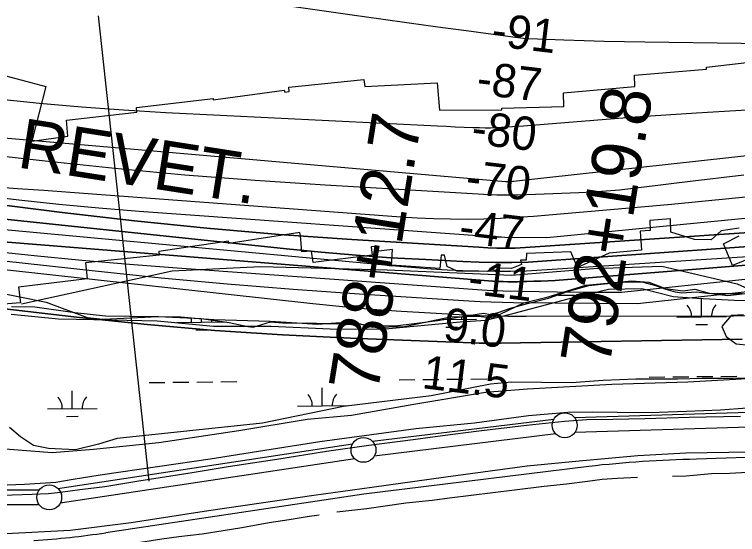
# Model space of a CAD drawing. Extents: x 3651524 to 3689615, y 505651 to 531377.
# Drawn here: x 3666432 to 3667884, y 512395 to 513440 of the extents above; entities that cross this region are included whole.
import ezdxf

# ---------------------------------------------------------------- set-up
doc = ezdxf.new("R2010")
doc.units = 0
for name, color, linetype in [('V-FLOD-BASE', 7, 'Continuous'), ('V-LEVE-TOET', 7, 'Continuous'), ('V-RIVR-EDGE', 7, 'Continuous'), ('V-RIVR-RANG', 7, 'Continuous'), ('V-ROAD-CNTR', 7, 'Continuous'), ('V-RRAP-FSHR', 7, 'Continuous'), ('V-RRAP-RVMT', 7, 'Continuous'), ('V-RRAP-RVMT-IDEN', 7, 'Continuous'), ('V-SITE-VEGE', 7, 'Continuous'), ('V-SURV-IDEN', 7, 'Continuous'), ('V-SURV-LINE', 7, 'Continuous'), ('V-TOPO-DPTH', 7, 'Continuous'), ('V-TOPO-MAJR', 7, 'Continuous'), ('V-TOPO-MINR', 7, 'Continuous'), ('V-TOPO-SHOR', 7, 'Continuous'), ('V-TOPO-WATR', 7, 'Continuous'), ('V-WETL-SWMP', 7, 'Continuous')]:
    doc.layers.add(name, color=color, linetype=linetype)

msp = doc.modelspace()

# ---------------------------------------------------------------- linework, layer by layer
at = {"layer": 'V-FLOD-BASE'}
msp.add_lwpolyline([(3666366.064, 512473.028), (3666467.362, 512476.175), (3666500.534, 512477.666), (3666524.571, 512480.007), (3666563.512, 512485.535), (3666613.36, 512491.779), (3666681.446, 512502.566), (3666788.691, 512519.769), (3666861.002, 512531.33), (3666958.505, 512546.262), (3667058.186, 512562.316), (3667143.188, 512574.518), (3667232.202, 512585.668), (3667291.617, 512593.964), (3667364.607, 512603.213), (3667460.077, 512615.017), (3667536.416, 512622.501), (3667581.157, 512626.05), (3667633.256, 512626.963), (3667697.602, 512627.934), (3667786.434, 512630.578), (3667889.385, 512632.843)], dxfattribs=at)
at = {"layer": 'V-LEVE-TOET'}
for points in [[(3666399.59, 512494.337), (3666452.131, 512495.92), (3666515.349, 512500.225), (3666550.056, 512506.179), (3666603.902, 512514.893), (3666724.061, 512532.379), (3666824.638, 512547.102), (3666935, 512564.542), (3667044.917, 512581.981), (3667237.535, 512607.827), (3667355.94, 512619.515), (3667464.091, 512633.828), (3667542.884, 512640.789), (3667591.597, 512641.732), (3667641.925, 512640.722), (3667683.88, 512640.028), (3667726.272, 512641.027), (3667781.037, 512643.067), (3667849.162, 512645.613), (3667902.14, 512649.424)], [(3666031.187, 512399.388), (3666084.618, 512401.864), (3666172.356, 512400.496), (3666270.34, 512397.837), (3666415.523, 512397.184), (3666543.751, 512403.576), (3666666.147, 512418.846), (3666821.365, 512443.266), (3667033.2, 512474.279), (3667149.361, 512489.965), (3667298.004, 512510.703), (3667461.341, 512532.846), (3667565.5, 512543.133), (3667683.467, 512553.483), (3667780.077, 512559.281), (3667909.216, 512561.225), (3668049.549, 512569.097), (3668206.739, 512572.063), (3668323.846, 512575.731), (3668386.645, 512574.244)]]:
    msp.add_lwpolyline(points, dxfattribs=at)
at = {"layer": 'V-RIVR-EDGE'}
msp.add_lwpolyline([(3666389.41, 512883.35), (3666495.614, 512861.476), (3666578.383, 512830.654), (3666610.193, 512827.574), (3666720.667, 512833.304), (3666807.103, 512828.888), (3666862.914, 512820.946), (3666900.715, 512813.048), (3666911.518, 512811.821), (3666946.361, 512821.94), (3666978.773, 512819.459), (3667017.795, 512819.963), (3667080.225, 512818.007), (3667112.051, 512821.53), (3667151.648, 512811.827), (3667215.285, 512812.871), (3667307.184, 512832.454), (3667363.017, 512833.517), (3667391.825, 512830.444), (3667454.933, 512860.304), (3667503.59, 512872.791), (3667579.289, 512896.016), (3667671.161, 512904.794), (3667705.372, 512901.708), (3667738.959, 512889.018), (3667774.367, 512884.728), (3667797.787, 512887.672), (3667826.583, 512879.796), (3667863.191, 512874.903), (3667911.232, 512880.788)], dxfattribs=at)
at = {"layer": 'V-RIVR-RANG'}
msp.add_line((3666702.439, 512502.383), (3666601.035, 513436.898), dxfattribs=at)
at = {"layer": 'V-ROAD-CNTR'}
for points in [[(3669194.386, 512583.359), (3668765.743, 512573.283), (3667959.852, 512551.611), (3667801.003, 512546.187)], [(3667585.284, 512531.868), (3667133.189, 512476.393), (3666615.538, 512398.646)]]:
    msp.add_lwpolyline(points, dxfattribs=at)
for centre, radius, start, end in [((3667857.048, 510069.762), 2477.059, 91.296447, 96.298733), ((3666380.463, 513927.575), 1546.895, 273.352291, 278.740846)]:
    msp.add_arc(centre, radius, start, end, dxfattribs=at)
at = {"layer": 'V-RRAP-FSHR'}
msp.add_lwpolyline([(3666446.036, 512858.375), (3666748.876, 512924.46), (3666926.088, 512933.719), (3667180.318, 512926.445), (3667429.885, 512916.094), (3667594.622, 512929.414), (3667731.904, 512933.854), (3667882.913, 512898.334), (3668088.835, 512805.096), (3668247.625, 512797.869), (3668400.482, 512801.877), (3668523.56, 512867.255), (3668669.992, 512907.214), (3668748.539, 512920.124), (3668871.339, 512916.094), (3669016.037, 512902.088), (3669155.467, 512912.109)], dxfattribs=at)
at = {"layer": 'V-RRAP-RVMT'}
for points in [[(3665552.051, 513515.327), (3665787.533, 513447.498), (3665784.783, 513436.238), (3665912.777, 513396.32), (3665919.29, 513413.291), (3666054.22, 513368.153), (3666059.008, 513378.347), (3666197.78, 513332.763), (3666205.502, 513355.639), (3666338.703, 513313.466), (3666343.765, 513335.427), (3666494.756, 513294.918), (3666467.097, 513184.942)], [(3666467.097, 513184.942), (3666539.442, 513195.511), (3666536.519, 513227.704), (3666677.427, 513243.678), (3666676.841, 513252.745), (3666830.717, 513270.965), (3666830.967, 513268.47), (3666973.62, 513287.605), (3666974.869, 513283.945), (3666983.672, 513285.155), (3666983.007, 513293.736), (3667133.481, 513309.069), (3667135.315, 513295.177), (3667280.633, 513302.5), (3667285.064, 513247.323), (3667410.68, 513248.431), (3667410.762, 513251.425), (3667535.048, 513255.087), (3667534.371, 513282.123), (3667677.525, 513294.852), (3667676.851, 513317.479), (3667821.584, 513329.876), (3667821.333, 513333.786), (3667965.779, 513350.691)], [(3667886.938, 513010.303), (3667851.068, 513005.368), (3667830.957, 512987.233), (3667796.954, 512987.732), (3667749.477, 513002.621), (3667749.112, 513029.179), (3667707.401, 513025.58), (3667708.075, 513005.698), (3667688.286, 513004.359), (3667690.965, 512966.518), (3667625.611, 512960.468), (3667562.067, 512931.45), (3667548.926, 512962.689), (3667460.049, 512959.374), (3667459.523, 512945.967), (3667448.263, 512946.331), (3667450.051, 512937.732), (3667429.769, 512929.163), (3667405.077, 512930.078), (3667398.179, 512925.253), (3667385.625, 512927.166), (3667381.885, 512923.423), (3667345.804, 512924.254), (3667321.03, 512924.254), (3667300.575, 512933.236), (3667295.34, 512956.388), (3667288.549, 512956.311), (3667286.111, 512929.412), (3667188.762, 512936.028), (3667190.839, 512967.381), (3667157.735, 512963.432), (3667157.015, 512973.44), (3667148.347, 512972.811), (3667150.174, 512956.444), (3667031.545, 512941.718), (3667028.358, 512964.109), (3667008.674, 512962.681), (3667006.121, 512995.615), (3667005.165, 513001.945), (3666862.764, 512979.815), (3666862.097, 512984.141), (3666721.689, 512963.675), (3666722.274, 512956.271), (3666574.799, 512940.713), (3666578.221, 512908.354), (3666440.472, 512891.798), (3666444.06, 512860.437), (3666299.16, 512849.288)], [(3668002.132, 512987.735), (3667873.544, 512935.492), (3667855.236, 512979.164), (3667886.903, 512995.22)]]:
    msp.add_lwpolyline(points, dxfattribs=at)
at = {"layer": 'V-SITE-VEGE'}
for points in [[(3666425.54, 512837.461), (3666520.383, 512828.603), (3666626.713, 512826.002), (3666718.418, 512824.307), (3666831.609, 512813.764), (3666947.409, 512813.333), (3667065.712, 512808.132), (3667169.818, 512807.29), (3667326.568, 512822.293), (3667378.591, 512825.92), (3667435.462, 512839.546), (3667543.416, 512868.404), (3667624.39, 512887.834), (3667691.325, 512889.103), (3667754.7, 512872.941), (3667801.671, 512870.061), (3667877.443, 512865.985), (3667996.792, 512864.599)], [(3667914.862, 512708.545), (3667783.769, 512701.285), (3667631.406, 512696.141), (3667462.225, 512686.929), (3667377.393, 512680.048), (3667233.787, 512656.174), (3667108.966, 512634.326), (3667019.964, 512626.378), (3666882.742, 512603.583), (3666721.607, 512579.347), (3666590.545, 512565.886), (3666507.739, 512558.851), (3666378.665, 512569.39)]]:
    msp.add_lwpolyline(points, dxfattribs=at)
at = {"layer": 'V-SURV-LINE'}
for points in [[(3667556.221, 512630.169), (3668629.185, 512662.573)], [(3667150.721, 512582.365), (3667515.033, 512627.028)], [(3668630.111, 512632.587), (3667557.147, 512600.183)], [(3667518.701, 512597.253), (3667154.389, 512552.59)], [(3666519.384, 512487.413), (3667110.723, 512576.888)], [(3667115.195, 512547.223), (3666523.857, 512457.748)], [(3666128.364, 512484.861), (3666481.904, 512484.605)], [(3666481.881, 512454.605), (3666128.342, 512454.861)]]:
    msp.add_lwpolyline(points, dxfattribs=at)
for centre in [(3667536.706, 512614.573), (3667132.715, 512565.045), (3666501.864, 512469.591)]:
    msp.add_circle(centre, 25, dxfattribs=at)
at = {"layer": 'V-TOPO-DPTH'}
for points in [[(3665481.498, 513227.334), (3666172.066, 513089.108), (3666185.551, 513086.559), (3666199.068, 513084.204), (3666212.632, 513082.14), (3666226.228, 513080.27), (3666528.081, 513042.05), (3666673.055, 513025.131), (3666818.207, 513010.104), (3666963.624, 512997.914), (3667109.218, 512987.615), (3667364.484, 512972.063), (3667382.584, 512971.144), (3667400.69, 512970.47), (3667418.806, 512970.164), (3667436.928, 512970.102), (3668037.032, 513010.232)], [(3668037.032, 513010.232), (3667436.928, 512970.102), (3667418.806, 512970.164), (3667400.69, 512970.47), (3667382.584, 512971.144), (3667364.484, 512972.063), (3667109.218, 512987.615), (3666963.624, 512997.914), (3666818.207, 513010.104), (3666673.055, 513025.131), (3666528.081, 513042.05), (3666226.228, 513080.27), (3666212.632, 513082.14), (3666199.068, 513084.204), (3666185.551, 513086.559), (3666172.066, 513089.108), (3665481.498, 513227.334)], [(3665646.625, 513217.855), (3665713.891, 513202.808), (3666186.956, 513099.786), (3666193.953, 513098.36), (3666200.971, 513097.058), (3666208.021, 513095.944), (3666215.093, 513094.954), (3666361.067, 513076.507), (3666441.205, 513067.034), (3666521.43, 513058.425), (3666601.782, 513051.109), (3666682.22, 513044.656), (3667389.565, 512993.646), (3667396.212, 512993.231), (3667402.862, 512992.902), (3667409.517, 512992.702), (3667416.176, 512992.589), (3667500.959, 512991.961), (3668372.374, 513076.685)], [(3665646.625, 513217.855), (3665713.891, 513202.808), (3666186.956, 513099.786), (3666193.953, 513098.36), (3666200.971, 513097.058), (3666208.021, 513095.944), (3666215.093, 513094.954), (3666361.067, 513076.507), (3666441.205, 513067.034), (3666521.43, 513058.425), (3666601.782, 513051.109), (3666682.22, 513044.656), (3667389.565, 512993.646), (3667396.212, 512993.231), (3667402.862, 512992.902), (3667409.517, 512992.702), (3667416.176, 512992.589), (3667500.959, 512991.961), (3668372.374, 513076.685)], [(3665675.866, 513148.474), (3665761.676, 513129.389), (3665847.715, 513111.454), (3665934.096, 513095.245), (3666020.704, 513080.187), (3666135.32, 513061.439), (3666164.825, 513056.87), (3666194.375, 513052.634), (3666223.993, 513048.901), (3666253.656, 513045.501), (3666978.14, 512968.695), (3667047.934, 512961.906), (3667117.79, 512955.924), (3667187.74, 512951.151), (3667257.751, 512947.185), (3667332.158, 512943.616), (3667365.016, 512942.391), (3667397.881, 512941.632), (3667430.753, 512941.574), (3667463.632, 512941.982), (3668254.401, 512998.298)], [(3668254.401, 512998.298), (3667463.632, 512941.982), (3667430.753, 512941.574), (3667397.881, 512941.632), (3667365.016, 512942.391), (3667332.158, 512943.616), (3667257.751, 512947.185), (3667187.74, 512951.151), (3667117.79, 512955.924), (3667047.934, 512961.906), (3666978.14, 512968.695), (3666253.656, 513045.501), (3666223.993, 513048.901), (3666194.375, 513052.634), (3666164.825, 513056.87), (3666135.32, 513061.439), (3666020.704, 513080.187), (3665934.096, 513095.245), (3665847.715, 513111.454), (3665761.676, 513129.389), (3665675.866, 513148.474)], [(3665607.874, 513074.192), (3665734.618, 513048.733), (3665861.776, 513025.217), (3666143.78, 512976.419), (3666162.978, 512973.28), (3666182.209, 512970.378), (3666201.492, 512967.833), (3666220.807, 512965.526), (3666594.425, 512924.402), (3666726.607, 512910.788), (3666858.895, 512898.408), (3666991.343, 512887.878), (3667123.898, 512878.583), (3667344.4, 512864.669), (3667366.791, 512863.435), (3667389.19, 512862.438), (3667411.603, 512861.798), (3667434.024, 512861.396), (3667682.822, 512858.915), (3668650.487, 512965.093)], [(3665607.874, 513074.192), (3665734.618, 513048.733), (3665861.776, 513025.217), (3666143.78, 512976.419), (3666162.978, 512973.28), (3666182.209, 512970.378), (3666201.492, 512967.833), (3666220.807, 512965.526), (3666594.425, 512924.402), (3666726.607, 512910.788), (3666858.895, 512898.408), (3666991.343, 512887.878), (3667123.898, 512878.583), (3667344.4, 512864.669), (3667366.791, 512863.435), (3667389.19, 512862.438), (3667411.603, 512861.798), (3667434.024, 512861.396), (3667682.822, 512858.915), (3668650.487, 512965.093)], [(3668391.912, 512975.507), (3667517.476, 512905.36), (3667503.271, 512904.75), (3667489.065, 512904.189), (3667474.856, 512903.702), (3667460.645, 512903.265), (3667451.195, 512902.999), (3667441.708, 512902.817), (3667432.222, 512902.746), (3667422.735, 512902.844), (3667413.249, 512903.053), (3667397.024, 512903.556), (3667395.651, 512903.609), (3667392.907, 512903.762), (3667391.536, 512903.862), (3666317.776, 512990.235)], [(3668391.912, 512975.507), (3667517.476, 512905.36), (3667503.271, 512904.75), (3667489.065, 512904.189), (3667474.856, 512903.702), (3667460.645, 512903.265), (3667451.195, 512902.999), (3667441.708, 512902.817), (3667432.222, 512902.746), (3667422.735, 512902.844), (3667413.249, 512903.053), (3667397.024, 512903.556), (3667395.651, 512903.609), (3667392.907, 512903.762), (3667391.536, 512903.862), (3666317.776, 512990.235)], [(3667893.258, 512787.238), (3667407.508, 512779.298), (3667393.268, 512779.183), (3667379.029, 512779.223), (3667364.792, 512779.499), (3667350.558, 512779.93), (3667106.41, 512789.342), (3666970.223, 512796.16), (3666834.197, 512805.06), (3666698.411, 512817.084), (3666562.785, 512831.19), (3666204.752, 512872.591), (3666186.591, 512874.897), (3666168.472, 512877.474), (3666150.414, 512880.455), (3666132.399, 512883.706), (3665963.62, 512916.118), (3665861.519, 512936.955), (3665759.784, 512959.36), (3665658.594, 512984.118)]]:
    msp.add_lwpolyline(points, dxfattribs=at)
at = {"layer": 'V-TOPO-MAJR'}
msp.add_lwpolyline([(3666385.774, 513094.416), (3666438.431, 513090.398), (3666491.091, 513086.431), (3666543.753, 513082.498), (3667207.402, 513033.249), (3667240.712, 513031.173), (3667274.04, 513029.623), (3667307.396, 513028.861), (3667340.77, 513028.626), (3667374.139, 513029.193), (3667407.484, 513030.301), (3667440.792, 513032.224), (3667474.075, 513034.688), (3667690.191, 513053.345), (3667751.144, 513058.792), (3667812.073, 513064.485), (3667872.966, 513070.546), (3667933.836, 513076.853)], dxfattribs=at)
at = {"layer": 'V-TOPO-MINR'}
for points in [[(3666322.884, 513552.285), (3667110.042, 513439.204), (3667167.272, 513431.057), (3667224.515, 513423.006), (3667281.779, 513415.099), (3667339.056, 513407.289), (3667442.742, 513393.284), (3667448.193, 513392.629), (3667453.653, 513392.079), (3667459.127, 513391.689), (3667464.609, 513391.406), (3667534.843, 513388.798), (3667575.453, 513387.433), (3667616.068, 513386.26), (3667656.691, 513385.373), (3667697.318, 513384.678), (3668664.172, 513371.537)], [(3666397.917, 513270.055), (3666482.272, 513261.458), (3666566.709, 513253.896), (3666651.272, 513247.886), (3666735.917, 513242.912), (3667281.104, 513215.893), (3667298.912, 513215.046), (3667316.723, 513214.247), (3667334.536, 513213.519), (3667352.352, 513212.839), (3667365.953, 513212.347), (3667376.967, 513212.121), (3667387.977, 513212.123), (3667398.982, 513212.468), (3667409.983, 513213.041), (3667420.981, 513213.804), (3667431.976, 513214.589), (3667442.97, 513215.408), (3667453.961, 513216.251), (3667678.09, 513233.774), (3667801.195, 513242.409), (3667924.368, 513249.731)], [(3665176.543, 513249.189), (3665984.363, 513063.762), (3666018.493, 513056.381), (3666052.73, 513049.581), (3666087.129, 513043.65), (3666121.635, 513038.299), (3666156.251, 513033.634), (3666190.907, 513029.304), (3666225.622, 513025.476), (3666260.376, 513021.982), (3667205.292, 512933.885), (3667237.049, 512931.176), (3667268.828, 512928.798), (3667300.64, 512926.919), (3667332.474, 512925.373), (3667364.327, 512924.424), (3667396.182, 512923.941), (3667428.04, 512924.156), (3667459.899, 512924.836), (3668244.331, 512975.87)], [(3665481.498, 513227.334), (3666172.066, 513089.108), (3666185.551, 513086.559), (3666199.068, 513084.204), (3666212.632, 513082.14), (3666226.228, 513080.27), (3666528.081, 513042.05), (3666673.055, 513025.131), (3666818.207, 513010.104), (3666963.624, 512997.914), (3667109.218, 512987.615), (3667364.484, 512972.063), (3667382.584, 512971.144), (3667400.69, 512970.47), (3667418.806, 512970.164), (3667436.928, 512970.102), (3668037.032, 513010.232)], [(3666241.489, 513206.381), (3667417.669, 513103.95), (3667418.188, 513103.913), (3667419.227, 513103.875), (3667419.748, 513103.875), (3667425.426, 513103.957), (3667429.59, 513104.287), (3667432.69, 513104.779), (3667433.72, 513104.96), (3668499.387, 513221.686)], [(3665646.625, 513217.855), (3665713.891, 513202.808), (3666186.956, 513099.786), (3666193.953, 513098.36), (3666200.971, 513097.058), (3666208.021, 513095.944), (3666215.093, 513094.954), (3666361.067, 513076.507), (3666441.205, 513067.034), (3666521.43, 513058.425), (3666601.782, 513051.109), (3666682.22, 513044.656), (3667389.565, 512993.646), (3667396.212, 512993.231), (3667402.862, 512992.902), (3667409.517, 512992.702), (3667416.176, 512992.589), (3667500.959, 512991.961), (3668372.374, 513076.685)], [(3666245.862, 513173.165), (3666493.416, 513145.53), (3666633.833, 513130.972), (3666774.377, 513117.888), (3666915.109, 513107.015), (3667055.966, 513097.617), (3667385.998, 513078.203), (3667400.318, 513077.565), (3667414.641, 513077.199), (3667428.968, 513077.241), (3667443.299, 513077.554), (3667564.997, 513081.949), (3667592.382, 513083.302), (3667619.728, 513085.139), (3667647.015, 513087.701), (3667674.264, 513090.746), (3667701.486, 513094.137), (3667728.71, 513097.504), (3667755.939, 513100.836), (3667783.171, 513104.144), (3667896.124, 513117.79)], [(3665675.866, 513148.474), (3665761.676, 513129.389), (3665847.715, 513111.454), (3665934.096, 513095.245), (3666020.704, 513080.187), (3666135.32, 513061.439), (3666164.825, 513056.87), (3666194.375, 513052.634), (3666223.993, 513048.901), (3666253.656, 513045.501), (3666978.14, 512968.695), (3667047.934, 512961.906), (3667117.79, 512955.924), (3667187.74, 512951.151), (3667257.751, 512947.185), (3667332.158, 512943.616), (3667365.016, 512942.391), (3667397.881, 512941.632), (3667430.753, 512941.574), (3667463.632, 512941.982), (3668254.401, 512998.298)], [(3665502.779, 513070.846), (3666124.593, 512962.587), (3666152.155, 512958.056), (3666179.766, 512953.872), (3666207.452, 512950.21), (3666235.187, 512946.896), (3667031.402, 512859.348), (3667090.317, 512853.366), (3667149.285, 512848.041), (3667208.333, 512843.699), (3667267.435, 512840.014), (3667312.542, 512837.578), (3667349.139, 512835.904), (3667385.747, 512834.633), (3667422.371, 512833.966), (3667459.005, 512833.702), (3667876.017, 512834.129), (3667982.127, 512835.904)], [(3666317.776, 512990.235), (3667391.536, 512903.862), (3667392.907, 512903.762), (3667395.651, 512903.609), (3667397.024, 512903.556), (3667413.249, 512903.053), (3667422.735, 512902.844), (3667432.222, 512902.746), (3667441.708, 512902.817), (3667451.195, 512902.999), (3667460.645, 512903.265), (3667474.856, 512903.702), (3667489.065, 512904.189), (3667503.271, 512904.75), (3667517.476, 512905.36), (3668391.912, 512975.507)], [(3665658.594, 512984.118), (3665759.784, 512959.36), (3665861.519, 512936.955), (3665963.62, 512916.118), (3666132.399, 512883.706), (3666150.414, 512880.455), (3666168.472, 512877.474), (3666186.591, 512874.897), (3666204.752, 512872.591), (3666562.785, 512831.19), (3666698.411, 512817.084), (3666834.197, 512805.06), (3666970.223, 512796.16), (3667106.41, 512789.342), (3667350.558, 512779.93), (3667364.792, 512779.499), (3667379.029, 512779.223), (3667393.268, 512779.183), (3667407.508, 512779.298), (3667893.258, 512787.238)], [(3666375.785, 512965.5), (3666471.424, 512955.513), (3666567.128, 512946.253), (3666662.932, 512938.084), (3666758.802, 512930.641), (3667370.646, 512886.644), (3667381.333, 512885.958), (3667392.024, 512885.381), (3667402.723, 512884.969), (3667413.427, 512884.665), (3667521.482, 512882.434), (3667586.206, 512881.793), (3667650.917, 512882.08), (3668535.349, 512975.027)]]:
    msp.add_lwpolyline(points, dxfattribs=at)
at = {"layer": 'V-TOPO-SHOR'}
for points in [[(3667752.986, 512511.915), (3667780.697, 512513.154), (3667831.404, 512517.273), (3667868.266, 512518.278), (3667902.904, 512520.381), (3667943.925, 512520.85), (3667981.619, 512521.858), (3668045.361, 512524.099), (3668075.294, 512524.516), (3668103.286, 512525.202)], [(3667078.928, 512440.284), (3667139.598, 512447.223), (3667176.439, 512452.384), (3667217.71, 512458.675), (3667270.905, 512464.192), (3667305.254, 512468.788), (3667392.241, 512479.176), (3667435.734, 512484.924), (3667495.573, 512491.859), (3667540.176, 512496.778), (3667582.285, 512501.968), (3667611.926, 512505.986), (3667642.13, 512508.069), (3667682.588, 512510.199)], [(3666603.347, 512365.704), (3666642.673, 512372.821), (3666685.052, 512379.672), (3666727.985, 512386.248), (3666761.779, 512391.12), (3666808.874, 512396.606), (3666850.977, 512402.902), (3666888.367, 512409.175), (3666943.205, 512419.134), (3666983.368, 512425.145), (3667019.374, 512431.136), (3667044.028, 512434.855)]]:
    msp.add_lwpolyline(points, dxfattribs=at)
at = {"layer": 'V-TOPO-WATR'}
msp.add_lwpolyline([(3665607.874, 513074.192), (3665734.618, 513048.733), (3665861.776, 513025.217), (3666143.78, 512976.419), (3666162.978, 512973.28), (3666182.209, 512970.378), (3666201.492, 512967.833), (3666220.807, 512965.526), (3666594.425, 512924.402), (3666726.607, 512910.788), (3666858.895, 512898.408), (3666991.343, 512887.878), (3667123.898, 512878.583), (3667344.4, 512864.669), (3667366.791, 512863.435), (3667389.19, 512862.438), (3667411.603, 512861.798), (3667434.024, 512861.396), (3667682.822, 512858.915), (3668650.487, 512965.093)], dxfattribs=at)
at = {"layer": 'V-WETL-SWMP'}
for p, q in [((3667524.17, 512875.718), (3667556.169, 512876.062)), ((3667572.168, 512876.235), (3667604.166, 512876.579)), ((3667811.498, 512832.378), (3667811.11, 512868.376)), ((3666807.74, 512821.574), (3666807.663, 512828.708)), ((3667309.619, 512826.976), (3667309.59, 512829.628)), ((3667761.5, 512831.84), (3667861.495, 512832.916)), ((3666757.743, 512821.036), (3666857.737, 512822.112)), ((3667291.884, 512826.785), (3667359.616, 512827.514)), ((3667799.664, 512816.819), (3667823.663, 512817.077)), ((3666795.906, 512806.015), (3666819.905, 512806.273)), ((3667297.785, 512811.417), (3667321.784, 512811.675)), ((3667705.952, 512711.164), (3667737.95, 512711.508)), ((3667753.949, 512711.68), (3667785.947, 512712.025)), ((3667801.947, 512712.197), (3667833.945, 512712.542)), ((3667849.944, 512712.714), (3667881.942, 512713.058)), ((3666702.194, 512700.36), (3666734.192, 512700.704)), ((3666750.191, 512700.876), (3666782.19, 512701.221)), ((3666798.189, 512701.393), (3666830.187, 512701.737)), ((3666846.186, 512701.91), (3666878.184, 512702.254)), ((3667204.073, 512705.762), (3667236.071, 512706.106)), ((3667252.07, 512706.278), (3667284.069, 512706.623)), ((3667300.068, 512706.795), (3667332.066, 512707.14)), ((3667348.065, 512707.312), (3667380.063, 512707.656)), ((3666548.157, 512647.957), (3666547.77, 512683.955)), ((3667050.036, 512653.359), (3667049.649, 512689.357)), ((3667000.039, 512652.821), (3667100.033, 512653.897)), ((3666498.16, 512647.419), (3666598.154, 512648.495)), ((3666536.324, 512632.398), (3666560.323, 512632.656))]:
    msp.add_line(p, q, dxfattribs=at)
for points in [[(3667111.205, 512821.455), (3667138.741, 512815.426), (3667196.634, 512814.466), (3667239.719, 512819.595), (3667281.57, 512825.129), (3667331.62, 512833.165), (3667373.467, 512839.519), (3667387.848, 512837.124), (3667403.021, 512840.89), (3667428.022, 512850.04), (3667462.055, 512859.232), (3667504.293, 512869.694), (3667544.626, 512883.842), (3667584.971, 512895.363), (3667622.724, 512899.236), (3667662.121, 512902.705), (3667694.15, 512901.624), (3667718.814, 512895.171), (3667739.786, 512887.879), (3667758.288, 512882.218), (3667771.844, 512880.64), (3667800.575, 512882.417), (3667823.166, 512880.06), (3667846.571, 512879.348), (3667893.787, 512879.16)], [(3666425.835, 512853.052), (3666473.136, 512852.206), (3666553.575, 512841.088), (3666614.78, 512834.396), (3666662.818, 512833.801), (3666721.532, 512832.845), (3666766.286, 512832.234), (3666802.43, 512829.119), (3666832.001, 512826.795), (3666945.33, 512823.55), (3666999.129, 512820.107), (3667040.196, 512817.837), (3667077.546, 512820.065), (3667111.205, 512821.455)], [(3667895.555, 512836.259), (3667870.879, 512834.808), (3667852.009, 512813.035), (3667860.719, 512792.714), (3667881.04, 512778.198), (3667908.619, 512775.295)], [(3667942.004, 512709.977), (3667875.234, 512708.525), (3667844.752, 512708.525), (3667812.818, 512708.525), (3667763.467, 512707.074), (3667679.278, 512707.074), (3667613.96, 512704.171), (3667550.093, 512699.816), (3667429.617, 512701.268), (3667387.523, 512696.913), (3667268.498, 512673.689), (3667092.864, 512651.916), (3666930.293, 512618.531), (3666638.538, 512588.049), (3666600.798, 512576.437), (3666554.349, 512564.825), (3666500.643, 512567.728), (3666470.161, 512573.534), (3666444.034, 512590.952), (3666422.261, 512609.822)]]:
    msp.add_lwpolyline(points, dxfattribs=at)
for centre, start, end in [((3667756.253, 512832.258), 359.844864, 41.388523), ((3667866.732, 512833.447), 139.844861, 181.38852), ((3666752.495, 512821.454), 359.844864, 14.848458), ((3667364.853, 512828.045), 172.090134, 181.38852), ((3666862.974, 512822.643), 172.721715, 181.38852), ((3666492.912, 512647.837), 359.844864, 41.388523), ((3666603.392, 512649.026), 139.844861, 181.38852), ((3666994.791, 512653.239), 359.844864, 41.388523), ((3667105.271, 512654.428), 139.844861, 181.38852)]:
    msp.add_arc(centre, 35.246, start, end, dxfattribs=at)

# ---------------------------------------------------------------- texts
at = {"layer": 'V-RIVR-RANG'}
for s, rotation, p in [('-91', 353.176056, (3667387.358, 513377.065)), ('-87', 353.176056, (3667357.683, 513279.903)), ('-80', 353.176056, (3667347.39, 513180.421)), ('-70', 353.176056, (3667335.785, 513081.097)), ('-47', 353.176056, (3667322.349, 512981.991)), ('-11', 352.888326, (3667340.205, 512879.398)), ('9.0', 352.888326, (3667290.647, 512784.806)), ('11.5', 352.888326, (3667248.419, 512689.299))]:
    msp.add_text(s, height=67, rotation=rotation, dxfattribs=at).set_placement(p)
at = {"layer": 'V-RRAP-RVMT-IDEN'}
msp.add_text('REVET.', height=99.9998, rotation=351.0988, dxfattribs=at).set_placement((3666435.556, 513132.892))
at = {"layer": 'V-SURV-IDEN'}
for s, rotation, p in [('792+19.8', 81.028769, (3667626.384, 512730.485)), ('788+12.7', 80.883678, (3667161.069, 512677.118))]:
    msp.add_text(s, height=100, rotation=rotation, dxfattribs=at).set_placement(p)

doc.saveas('drawing.dxf')
